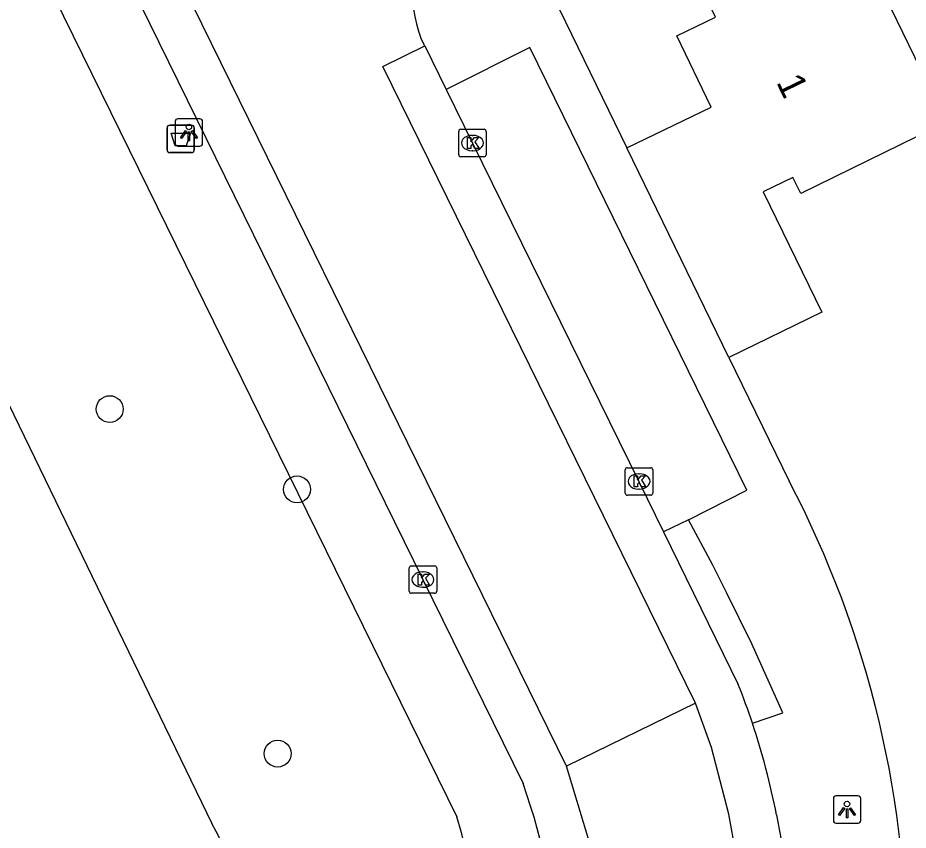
# Model space of a CAD drawing. Extents: x 160457 to 162082, y 388340 to 389736.
# Drawn here: x 161270.42 to 161302.86, y 388860.69 to 388890.29 of the extents above; entities that cross this region are included whole.
import ezdxf

# ---------------------------------------------------------------- set-up
doc = ezdxf.new("R2010")
doc.units = 0
for name, color, linetype in [('IMGEO_Afvalbak', 7, 'Continuous'), ('IMGEO_Boom', 7, 'Continuous'), ('IMGEO_Groenvoorziening', 7, 'Continuous'), ('IMGEO_Kolk', 7, 'Continuous'), ('IMGEO_Lichtpunt', 7, 'Continuous'), ('IMGEO_Muur', 7, 'Continuous'), ('IMGEO_Pand', 7, 'Continuous'), ('IMGEO_Pand_nummerreeks', 7, 'Continuous'), ('IMGEO_Rijbaan_lokaal_gesloten', 7, 'Continuous'), ('IMGEO_Voetpad_open', 7, 'Continuous'), ('IMGEO_Waterloop', 7, 'Continuous')]:
    doc.layers.add(name, color=color, linetype=linetype)

msp = doc.modelspace()

# ---------------------------------------------------------------- linework, layer by layer
at = {"layer": 'IMGEO_Afvalbak'}
for p, q in [((161275.857, 388885.48), (161275.857, 388886.28)), ((161275.857, 388886.28), (161275.857, 388885.48)), ((161275.957, 388886.38), (161276.747, 388886.38)), ((161276.747, 388886.38), (161275.957, 388886.38)), ((161276.847, 388886.28), (161276.847, 388885.48)), ((161276.847, 388885.48), (161276.847, 388886.28)), ((161276.747, 388885.38), (161275.957, 388885.38)), ((161275.957, 388885.38), (161276.747, 388885.38))]:
    msp.add_line(p, q, dxfattribs=at)
msp.add_lwpolyline([(161276, 388886.094), (161276.704, 388886.094), (161276.555, 388885.624), (161276.149, 388885.624), (161276, 388886.094)], dxfattribs=at)
for centre, start, end in [((161275.957, 388886.28), 90, 180), ((161275.957, 388886.28), 90, 180), ((161276.747, 388886.28), 0, 90), ((161276.747, 388886.28), 360, 90), ((161275.957, 388885.48), 180, 270), ((161275.957, 388885.48), 180, 270), ((161276.747, 388885.48), 270, 0), ((161276.747, 388885.48), 270, 0)]:
    msp.add_arc(centre, 0.1, start, end, dxfattribs=at)
at = {"layer": 'IMGEO_Boom'}
for centre in [(161273.766, 388876.034), (161280.591, 388873.111), (161279.887, 388863.484)]:
    msp.add_circle(centre, 0.489, dxfattribs=at)
at = {"layer": 'IMGEO_Groenvoorziening'}
msp.add_lwpolyline([(161270.383, 388893.819), (161286.413, 388861.175)], dxfattribs=at)
msp.add_arc((161265.949, 388854.768), 21.444, 199.5657, 17.3836, dxfattribs=at)
at = {"layer": 'IMGEO_Kolk'}
for p, q in [((161286.483, 388885.303), (161286.483, 388886.155)), ((161286.558, 388886.229), (161287.41, 388886.229)), ((161287.484, 388886.155), (161287.484, 388885.303)), ((161286.971, 388886.009), (161286.996, 388886.009)), ((161286.994, 388885.449), (161286.969, 388885.449)), ((161287.41, 388885.229), (161286.558, 388885.229)), ((161292.554, 388872.974), (161292.554, 388873.826)), ((161292.629, 388873.9), (161293.481, 388873.9)), ((161293.555, 388873.826), (161293.555, 388872.974)), ((161293.042, 388873.68), (161293.067, 388873.68)), ((161293.065, 388873.12), (161293.04, 388873.12)), ((161293.481, 388872.9), (161292.629, 388872.9)), ((161284.68, 388869.398), (161284.68, 388870.25)), ((161284.755, 388870.324), (161285.607, 388870.324)), ((161285.681, 388870.25), (161285.681, 388869.398)), ((161285.168, 388870.104), (161285.193, 388870.104)), ((161285.191, 388869.544), (161285.166, 388869.544)), ((161285.607, 388869.324), (161284.755, 388869.324))]:
    msp.add_line(p, q, dxfattribs=at)
for points in [[(161286.483, 388885.303), (161286.483, 388886.155)], [(161286.558, 388886.229), (161287.41, 388886.229)], [(161287.484, 388886.155), (161287.484, 388885.303)], [(161286.804, 388885.929), (161286.927, 388885.929), (161286.927, 388885.778), (161287.057, 388885.929), (161287.221, 388885.929), (161287.075, 388885.778), (161287.228, 388885.529), (161287.076, 388885.529), (161286.991, 388885.693), (161286.927, 388885.626), (161286.927, 388885.529), (161286.804, 388885.529), (161286.804, 388885.929)], [(161287.41, 388885.229), (161286.558, 388885.229)], [(161292.554, 388872.974), (161292.554, 388873.826)], [(161292.629, 388873.9), (161293.481, 388873.9)], [(161293.555, 388873.826), (161293.555, 388872.974)], [(161292.875, 388873.6), (161292.998, 388873.6), (161292.998, 388873.449), (161293.128, 388873.6), (161293.292, 388873.6), (161293.146, 388873.449), (161293.299, 388873.2), (161293.147, 388873.2), (161293.062, 388873.364), (161292.998, 388873.297), (161292.998, 388873.2), (161292.875, 388873.2), (161292.875, 388873.6)], [(161293.481, 388872.9), (161292.629, 388872.9)], [(161284.68, 388869.398), (161284.68, 388870.25)], [(161284.755, 388870.324), (161285.607, 388870.324)], [(161285.681, 388870.25), (161285.681, 388869.398)], [(161285.001, 388870.024), (161285.124, 388870.024), (161285.124, 388869.873), (161285.254, 388870.024), (161285.418, 388870.024), (161285.272, 388869.873), (161285.425, 388869.624), (161285.273, 388869.624), (161285.188, 388869.788), (161285.124, 388869.721), (161285.124, 388869.624), (161285.001, 388869.624), (161285.001, 388870.024)], [(161285.607, 388869.324), (161284.755, 388869.324)]]:
    msp.add_lwpolyline(points, dxfattribs=at)
for centre, start, end in [((161286.56, 388886.153), 91.552, 178.448), ((161286.56, 388886.153), 91.552, 178.448), ((161287.408, 388886.153), 1.552, 88.448), ((161287.408, 388886.153), 1.552, 88.448), ((161286.56, 388885.305), 181.552, 268.448), ((161286.56, 388885.305), 181.552, 268.448), ((161287.408, 388885.305), 271.552, 358.448), ((161287.408, 388885.305), 271.552, 358.448), ((161292.631, 388873.824), 91.552, 178.448), ((161292.631, 388873.824), 91.552, 178.448), ((161293.479, 388873.824), 1.552, 88.448), ((161293.479, 388873.824), 1.552, 88.448), ((161292.631, 388872.976), 181.552, 268.448), ((161292.631, 388872.976), 181.552, 268.448), ((161293.479, 388872.976), 271.552, 358.448), ((161293.479, 388872.976), 271.552, 358.448), ((161284.757, 388870.248), 91.552, 178.448), ((161284.757, 388870.248), 91.552, 178.448), ((161285.605, 388870.248), 1.552, 88.448), ((161285.605, 388870.248), 1.552, 88.448), ((161284.757, 388869.4), 181.552, 268.448), ((161284.757, 388869.4), 181.552, 268.448), ((161285.605, 388869.4), 271.552, 358.448), ((161285.605, 388869.4), 271.552, 358.448)]:
    msp.add_arc(centre, 0.0765, start, end, dxfattribs=at)
for centre, major_axis, ratio, start_param, end_param in [((161286.97, 388885.729), (-0.387, 0.002), 0.722429, 4.712389, 7.853982), ((161286.995, 388885.729), (-0.39, 0.002), 0.717154, 1.570796, 4.712389), ((161293.041, 388873.4), (-0.387, 0.002), 0.722429, 4.712389, 7.853982), ((161293.066, 388873.4), (-0.39, 0.002), 0.717154, 1.570796, 4.712389), ((161285.167, 388869.824), (-0.387, 0.002), 0.722429, 4.712389, 7.853982), ((161285.192, 388869.824), (-0.39, 0.002), 0.717154, 1.570796, 4.712389)]:
    msp.add_ellipse(centre, major_axis=major_axis, ratio=ratio, start_param=start_param, end_param=end_param, dxfattribs=at)
at = {"layer": 'IMGEO_Lichtpunt'}
for p, q in [((161276.153, 388886.517), (161276.153, 388885.71)), ((161276.153, 388886.517), (161276.153, 388885.71)), ((161277.055, 388886.612), (161276.247, 388886.612)), ((161277.055, 388886.612), (161276.247, 388886.612)), ((161277.149, 388885.71), (161277.149, 388886.517)), ((161277.149, 388885.71), (161277.149, 388886.517)), ((161276.247, 388885.616), (161277.055, 388885.616)), ((161276.247, 388885.616), (161277.055, 388885.616)), ((161300.137, 388861.851), (161300.137, 388861.044)), ((161300.137, 388861.851), (161300.137, 388861.044)), ((161301.039, 388861.946), (161300.231, 388861.946)), ((161301.039, 388861.946), (161300.231, 388861.946)), ((161301.133, 388861.044), (161301.133, 388861.851)), ((161301.133, 388861.044), (161301.133, 388861.851)), ((161300.231, 388860.95), (161301.039, 388860.95)), ((161300.231, 388860.95), (161301.039, 388860.95))]:
    msp.add_line(p, q, dxfattribs=at)
for points in [[(161276.527, 388886.181), (161276.566, 388886.153), (161276.378, 388885.891), (161276.34, 388885.918), (161276.527, 388886.181)], [(161276.629, 388886.133), (161276.676, 388886.133), (161276.676, 388885.811), (161276.629, 388885.811), (161276.629, 388886.133)], [(161276.739, 388886.153), (161276.777, 388886.18), (161276.964, 388885.918), (161276.925, 388885.89), (161276.739, 388886.153)], [(161300.511, 388861.515), (161300.55, 388861.487), (161300.362, 388861.225), (161300.324, 388861.252), (161300.511, 388861.515)], [(161300.613, 388861.467), (161300.66, 388861.467), (161300.66, 388861.145), (161300.613, 388861.145), (161300.613, 388861.467)], [(161300.723, 388861.487), (161300.761, 388861.514), (161300.948, 388861.252), (161300.909, 388861.224), (161300.723, 388861.487)]]:
    msp.add_lwpolyline(points, dxfattribs=at)
for centre in [(161276.652, 388886.315), (161300.636, 388861.649)]:
    msp.add_circle(centre, 0.0994, dxfattribs=at)
for centre, start, end in [((161276.247, 388886.517), 90, 180), ((161276.247, 388886.517), 90, 180), ((161277.055, 388886.517), 0, 90), ((161277.055, 388886.517), 0, 90), ((161276.247, 388885.71), 180, 270), ((161276.247, 388885.71), 180, 270), ((161277.055, 388885.71), 270, 0), ((161277.055, 388885.71), 270, 360), ((161300.231, 388861.851), 90, 180), ((161300.231, 388861.851), 90, 180), ((161301.039, 388861.851), 0, 90), ((161301.039, 388861.851), 0, 90), ((161300.231, 388861.044), 180, 270), ((161300.231, 388861.044), 180, 270), ((161301.039, 388861.044), 270, 0), ((161301.039, 388861.044), 270, 360)]:
    msp.add_arc(centre, 0.0946, start, end, dxfattribs=at)
at = {"layer": 'IMGEO_Muur'}
msp.add_lwpolyline([(161296.331, 388877.92), (161298.525, 388873.41)], dxfattribs=at)
at = {"layer": 'IMGEO_Pand'}
for points in [[(161292.616, 388885.554), (161295.685, 388887.038), (161294.43, 388889.63), (161295.838, 388890.317), (161294.564, 388892.927), (161300.023, 388895.597), (161301.294, 388892.978)], [(161301.294, 388892.978), (161301.141, 388892.904), (161303.971, 388887.072), (161304.125, 388887.147)], [(161304.125, 388887.147), (161304.409, 388886.563), (161298.949, 388883.893), (161298.664, 388884.476), (161297.581, 388883.947), (161299.713, 388879.566), (161296.331, 388877.92)], [(161296.331, 388877.92), (161292.616, 388885.554)]]:
    msp.add_lwpolyline(points, dxfattribs=at)
at = {"layer": 'IMGEO_Rijbaan_lokaal_gesloten'}
for points in [[(161290.411, 388863.024), (161272.707, 388899.064), (161270.449, 388903.686)], [(161272.806, 388894.998), (161285.182, 388869.825), (161288.829, 388862.389)], [(161285.244, 388889.271), (161285.107, 388889.549)], [(161295.112, 388865.327), (161283.718, 388888.521), (161285.244, 388889.271)], [(161285.244, 388889.271), (161286.028, 388887.675)], [(161286.028, 388887.675), (161286.984, 388885.728), (161293.054, 388873.399), (161293.952, 388871.565)], [(161293.952, 388871.565), (161296.673, 388866.005)], [(161288.19, 388830.337), (161286.987, 388831.54), (161289.612, 388834.181), (161291.624, 388836.752), (161293.134, 388839.132), (161293.745, 388840.262), (161295.02, 388843.126), (161295.484, 388844.408), (161296.228, 388846.987), (161296.771, 388849.503), (161297.076, 388851.939), (161297.159, 388853.605), (161297.137, 388855.259), (161296.841, 388858.457), (161296.331, 388861.278), (161295.694, 388863.702), (161295.112, 388865.327)], [(161295.112, 388865.327), (161290.411, 388863.024)], [(161277.326, 388831.227), (161278.887, 388832.044), (161280.244, 388832.885), (161283.01, 388834.983), (161284.435, 388836.329), (161285.737, 388837.71), (161287.794, 388840.452), (161288.819, 388842.18), (161289.678, 388843.912), (161290.325, 388845.485), (161290.905, 388847.271), (161291.288, 388848.742), (161291.637, 388850.635), (161291.856, 388852.63), (161291.914, 388854.462), (161291.812, 388856.826), (161291.226, 388860.332), (161290.411, 388863.024)], [(161298.069, 388861.248), (161298.221, 388860.402)]]:
    msp.add_lwpolyline(points, dxfattribs=at)
for centre, radius, start, end in [((161290.624, 388891.55), 5.869, 157.4025, 199.9324), ((161271.934, 388856.194), 26.614, 18.399, 21.6324), ((161271.553, 388856.048), 27.021, 11.0961, 18.4382), ((161266.365, 388854.388), 23.846, 315.0173, 19.6046)]:
    msp.add_arc(centre, radius, start, end, dxfattribs=at)
at = {"layer": 'IMGEO_Voetpad_open'}
for points in [[(161289.921, 388891.078), (161292.616, 388885.554)], [(161294.854, 388872.006), (161296.982, 388873.077), (161289.073, 388889.208), (161286.028, 388887.675)], [(161296.331, 388877.92), (161298.525, 388873.41)], [(161294.854, 388872.006), (161293.952, 388871.565)], [(161297.187, 388864.594), (161298.3, 388864.965), (161297.163, 388867.482), (161296.237, 388869.349), (161295.745, 388870.348), (161294.854, 388872.006)]]:
    msp.add_lwpolyline(points, dxfattribs=at)
msp.add_arc((161265.556, 388856.067), 37.252, 358.9494, 27.746, dxfattribs=at)
at = {"layer": 'IMGEO_Waterloop'}
msp.add_lwpolyline([(161266.511, 388901.707), (161264.287, 388900.663), (161263.873, 388900.474), (161263.478, 388900.25), (161263.104, 388899.991), (161262.754, 388899.699), (161262.432, 388899.378), (161262.139, 388899.03), (161261.879, 388898.657), (161261.653, 388898.262), (161261.463, 388897.849), (161261.31, 388897.42), (161261.196, 388896.98), (161261.122, 388896.531), (161261.088, 388896.077), (161261.094, 388895.622), (161261.141, 388895.17), (161261.227, 388894.723), (161261.354, 388894.286), (161261.518, 388893.862), (161261.613, 388893.666), (161263.228, 388890.337), (161277.486, 388860.943)], dxfattribs=at)
msp.add_arc((161266.02, 388854.427), 13.188, 296.1875, 29.6097, dxfattribs=at)

# ---------------------------------------------------------------- texts
at = {"layer": 'IMGEO_Pand_nummerreeks'}
msp.add_text('1', height=1, rotation=295.8148, dxfattribs=at).set_placement((161298.042, 388887.952))

doc.saveas('drawing.dxf')
